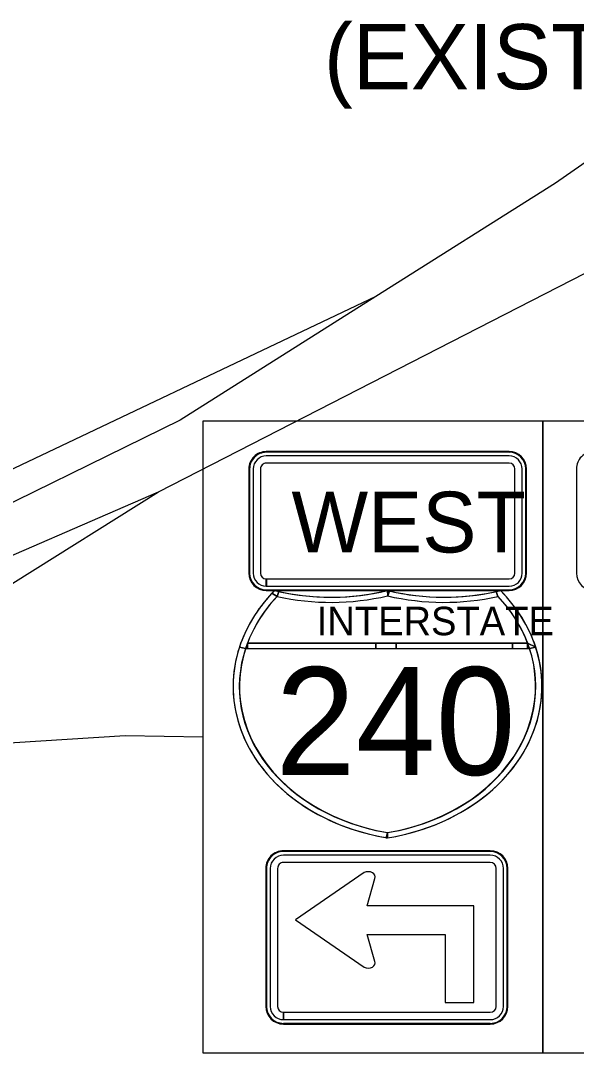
# Model space of a CAD drawing. Extents: x 886234 to 968767, y 455416 to 684046.
# Drawn here: x 918964 to 919925, y 516776 to 518560 of the extents above; entities that cross this region are included whole.
import ezdxf

# ---------------------------------------------------------------- set-up
doc = ezdxf.new("R2010")
doc.units = 0
for name, color, linetype in [('TC CONSTRUCTION PROPOSED ROADWAY SHADE', 7, 'Continuous'), ('TC DEV SIGN BLACK 239', 7, 'Continuous'), ('TC DEV SIGN BLACK ZERO', 7, 'Continuous'), ('TC DEV SIGN WHITE', 7, 'Continuous'), ('TC LABEL TEXT', 7, 'Continuous')]:
    doc.layers.add(name, color=color, linetype=linetype)

msp = doc.modelspace()

# ---------------------------------------------------------------- linework, layer by layer
at = {"layer": 'TC CONSTRUCTION PROPOSED ROADWAY SHADE'}
msp.add_lwpolyline([(919279.6, 517868.9), (919867.3, 517868.9), (919867.3, 516775.8), (919279.6, 516775.8)], close=True, dxfattribs=at)
at = {"layer": 'TC DEV SIGN BLACK 239'}
for p, q in [((919808.9, 517808), (919388.8, 517808)), ((919366.3, 517785.5), (919366.3, 517605.5)), ((919378.8, 517785.5), (919378.8, 517605.5)), ((919808.9, 517795.5), (919388.8, 517795.5)), ((919818.9, 517605.5), (919818.9, 517785.5)), ((919831.4, 517605.5), (919831.4, 517785.5)), ((919388.8, 517583), (919388.8, 517595.5)), ((919389, 517595.5), (919808.9, 517595.5)), ((919389, 517595.5), (919389, 517583)), ((919389, 517583), (919808.9, 517583)), ((919776.3, 517118.2), (919418.5, 517118.2)), ((919776.3, 517105.5), (919418.5, 517105.5)), ((919395.7, 517095.4), (919395.7, 516856.8)), ((919408.4, 517095.4), (919408.4, 516856.8)), ((919558.1, 517088), (919439.6, 517006.4)), ((919786.4, 516856.8), (919786.4, 517095.4)), ((919799.1, 516856.8), (919799.1, 517095.4)), ((919563.3, 517030.7), (919576.7, 517078.1)), ((919747.6, 517030.7), (919563.3, 517030.7)), ((919747.6, 516863.7), (919747.6, 517030.7)), ((919439.6, 517006.4), (919558.1, 516924.7)), ((919576.7, 516934.6), (919563.3, 516981.2)), ((919563.3, 516981.2), (919698.1, 516981.2)), ((919698.1, 516981.2), (919698.1, 516863.7)), ((919698.1, 516863.7), (919747.6, 516863.7)), ((919418.5, 516834), (919418.5, 516846.7)), ((919418.6, 516846.7), (919776.3, 516846.7)), ((919418.6, 516846.7), (919418.6, 516834)), ((919418.6, 516834), (919776.3, 516834))]:
    msp.add_line(p, q, dxfattribs=at)
for centre, major_axis, ratio, start_param, end_param in [((919388.8, 517785.5), (22.5, 0), 0.999865, 1.570796, 3.141593), ((919808.9, 517785.5), (22.5, 0), 0.999865, 0, 1.570796), ((919388.8, 517785.5), (10, 0), 0.999865, 1.570796, 3.141593), ((919808.9, 517785.5), (10, 0), 0.999865, 0, 1.570796), ((919388.8, 517605.5), (22.5, 0), 0.999865, 3.141593, 4.712389), ((919388.8, 517605.5), (10, 0), 0.999865, 3.141593, 4.712389), ((919808.9, 517605.5), (22.5, 0), 0.999865, 4.712389, 6.283185), ((919808.9, 517605.5), (10, 0), 0.999865, 4.712389, 6.283185), ((919418.5, 517095.4), (22.8, 0), 0.999865, 1.570796, 3.141593), ((919418.5, 517095.4), (10.1, 0), 0.999865, 1.570796, 3.141593), ((919776.3, 517095.4), (22.8, 0), 0.999865, 0, 1.570796), ((919776.3, 517095.4), (10.1, 0), 0.999865, 0, 1.570796), ((919565.1, 517080.8), (-12.2, 0), 0.720018, 2.830617, 5.313577), ((919565.1, 516931.9), (-12.2, 0), 0.720018, 0.96961, 3.452569), ((919418.5, 516856.8), (22.8, 0), 0.999865, 3.141593, 4.712389), ((919418.5, 516856.8), (10.1, 0), 0.999865, 3.141593, 4.712389), ((919776.3, 516856.8), (22.8, 0), 0.999865, 4.712389, 6.283185), ((919776.3, 516856.8), (10.1, 0), 0.999865, 4.712389, 6.283185)]:
    msp.add_ellipse(centre, major_axis=major_axis, ratio=ratio, start_param=start_param, end_param=end_param, dxfattribs=at)
at = {"layer": 'TC DEV SIGN BLACK ZERO'}
for p, q in [((919808.9, 517815.5), (919388.8, 517815.5)), ((919388.8, 517814.2), (919388.8, 517814.3)), ((919808.9, 517814.2), (919388.8, 517814.3)), ((919808.9, 517814.2), (919808.9, 517814.2)), ((919358.8, 517785.5), (919358.8, 517605.5)), ((919360.1, 517785.5), (919360.1, 517605.5)), ((919360.1, 517785.5), (919360.1, 517785.5)), ((919837.7, 517785.5), (919837.7, 517785.5)), ((919837.7, 517605.5), (919837.7, 517785.5)), ((919838.9, 517605.5), (919838.9, 517785.5)), ((919360.1, 517605.5), (919360.1, 517605.5)), ((919837.7, 517605.5), (919837.7, 517605.5)), ((919388.8, 517575.5), (919388.8, 517576.8)), ((919388.8, 517576.8), (919388.8, 517576.7)), ((919388.9, 517576.8), (919808.9, 517576.8)), ((919388.9, 517576.8), (919388.9, 517575.5)), ((919388.9, 517575.5), (919808.9, 517575.5)), ((919407.6, 517565.3), (919410.6, 517573.9)), ((919598.9, 517566.3), (919598.6, 517575.6)), ((919598.9, 517566.9), (919598.6, 517575.6)), ((919786.6, 517573.9), (919789.6, 517565.3)), ((919808.9, 517576.7), (919808.9, 517576.8)), ((919356.3, 517484.4), (919840.9, 517484.4)), ((919578.2, 517484.4), (919356.3, 517484.4)), ((919613.4, 517484.4), (919578.2, 517484.4)), ((919814.7, 517484.4), (919613.4, 517484.4)), ((919840.9, 517484.4), (919814.7, 517484.4)), ((919854.8, 517477.8), (919840.9, 517484.4)), ((919353.2, 517475.5), (919844.1, 517475.5)), ((919353.2, 517475.5), (919356.3, 517475.5)), ((919356.3, 517475.5), (919578.2, 517475.5)), ((919578.2, 517475.5), (919613.4, 517475.5)), ((919613.4, 517475.5), (919814.7, 517475.5)), ((919814.7, 517475.5), (919840.9, 517475.5)), ((919843.9, 517476.1), (919840.9, 517475.5)), ((919840.9, 517475.5), (919844.1, 517475.5)), ((919331.4, 517411.2), (919331.4, 517408.5)), ((919865.8, 517408.5), (919865.8, 517411.3)), ((919598.6, 517148.1), (919598.6, 517157.2)), ((919776.3, 517125.8), (919418.5, 517125.8)), ((919418.5, 517124.5), (919418.5, 517124.6)), ((919776.3, 517124.5), (919418.5, 517124.6)), ((919776.3, 517124.5), (919776.3, 517124.5)), ((919388.1, 517095.4), (919388.1, 516856.8)), ((919389.3, 517095.4), (919389.3, 516856.8)), ((919389.3, 517095.4), (919389.3, 517095.4)), ((919805.4, 517095.4), (919805.5, 517095.4)), ((919805.4, 516856.8), (919805.5, 517095.4)), ((919806.7, 516856.8), (919806.7, 517095.4)), ((919389.3, 516856.8), (919389.3, 516856.8)), ((919805.4, 516856.8), (919805.4, 516856.8)), ((919418.5, 516826.4), (919418.5, 516827.7)), ((919418.5, 516827.7), (919418.5, 516827.7)), ((919418.5, 516827.7), (919776.3, 516827.7)), ((919418.5, 516827.7), (919418.5, 516826.4)), ((919418.5, 516826.4), (919776.3, 516826.4)), ((919776.3, 516827.7), (919776.3, 516827.7))]:
    msp.add_line(p, q, dxfattribs=at)
for points in [[(919398.7, 517570.7), (919407.6, 517565.3)], [(919407.6, 517565.3), (919398.7, 517570.7)], [(919403.4, 517575.6), (919403.4, 517575.6), (919403.4, 517575.6)], [(919410.6, 517573.9), (919407.6, 517565.3)], [(919598.9, 517575.5), (919598.9, 517566.9), (919602, 517574.7)], [(919602, 517574.7), (919598.9, 517566.3)], [(919789.6, 517565.3), (919786.6, 517573.9)], [(919793.8, 517575.6), (919793.8, 517575.6), (919793.8, 517575.6)], [(919598.6, 517566.3), (919598.9, 517566.9)], [(919356.3, 517484.4), (919356.3, 517475.5)], [(919356.3, 517475.5), (919356.3, 517484.4)], [(919578.2, 517475.5), (919578.2, 517484.4)], [(919578.2, 517484.4), (919578.2, 517475.5)], [(919613.4, 517484.4), (919613.4, 517475.5)], [(919613.4, 517475.5), (919613.4, 517484.4)], [(919814.7, 517475.5), (919814.7, 517484.4)], [(919814.7, 517484.4), (919814.7, 517475.5)], [(919840.9, 517484.4), (919854.8, 517477.8)], [(919840.9, 517475.5), (919840.9, 517484.4)], [(919840.9, 517484.4), (919840.9, 517475.5), (919843.9, 517476.1), (919840.9, 517484.4)], [(919342.4, 517477.8), (919353.2, 517475.5)], [(919353.1, 517475.5), (919342.4, 517477.8)], [(919844.1, 517475.5), (919843.9, 517476.1)], [(919854.8, 517477.8), (919844.1, 517475.5)], [(919844.1, 517475.5), (919854.8, 517477.8)], [(919596.3, 517148.4), (919598.6, 517157.2)], [(919598.6, 517157.2), (919596.3, 517148.4), (919598.6, 517148.1)], [(919598.6, 517157.2), (919598.6, 517148.1)]]:
    msp.add_lwpolyline(points, dxfattribs=at)
for centre, major_axis, ratio, start_param, end_param in [((919388.8, 517785.5), (30, 0), 0.999865, 1.570796, 3.141593), ((919388.8, 517785.5), (28.8, 0), 0.999865, 1.570796, 3.141593), ((919808.9, 517785.5), (30, 0), 0.999865, 0, 1.570796), ((919808.9, 517785.5), (28.8, 0), 0.999865, 0, 1.570796), ((919388.8, 517605.5), (30, 0), 0.999865, 3.141593, 4.712389), ((919388.8, 517605.5), (28.8, 0), 0.999865, 3.141593, 4.712389), ((919808.9, 517605.5), (30, 0), 0.999865, 4.712389, 6.283185), ((919808.9, 517605.5), (28.8, 0), 0.999865, 4.712389, 6.283185), ((919665.4, 517409.9), (-334, 0), 0.800002, 5.614188, 7.652625), ((919665.4, 517409.9), (-334, 0), 0.800002, 5.637358, 6.026219), ((919665.4, 517409.9), (-334, 0), 0.800002, 5.614216, 5.637358), ((919501, 517831.1), (334, 0), 0.800002, 4.415792, 5.008922), ((919501, 517831.1), (334, 0), 0.800002, 4.415856, 4.438209), ((919501, 517831.1), (334, 0), 0.800002, 4.438209, 5.008909), ((919696.2, 517831.1), (334, 0), 0.800002, 4.415856, 5.008986), ((919531.8, 517409.9), (334, 0), 0.800002, 4.913746, 6.952183), ((919696.2, 517831.1), (334, 0), 0.800002, 4.416709, 4.426515), ((919696.2, 517831.1), (334, 0), 0.800002, 4.426515, 4.986569), ((919696.2, 517831.1), (334, 0), 0.800002, 4.986569, 5.008922), ((919531.8, 517409.9), (334, 0), 0.800002, 0.256966, 0.66897), ((919665.4, 517409.9), (-322.9, 0), 0.800002, 5.637358, 7.64558), ((919665.4, 517409.9), (-322.9, 0), 0.800002, 5.637358, 6.026219), ((919501, 517831.1), (345.1, 0), 0.800002, 4.438209, 4.999074), ((919501, 517831.1), (345.1, 0), 0.800002, 4.438209, 4.999074), ((919696.2, 517831.1), (345.1, 0), 0.800002, 4.425704, 4.986569), ((919531.8, 517409.9), (322.9, 0), 0.800002, 4.920791, 6.929013), ((919696.3, 517830.7), (344.6, 0), 0.800002, 4.425686, 4.986568), ((919531.8, 517409.9), (322.9, 0), 0.800002, 0.292795, 0.645828), ((919665.4, 517409.9), (-322.9, 0), 0.800002, 5.99039, 6.026219), ((919531.8, 517409.9), (322.9, 0), 0.800002, 0.256966, 0.292795), ((919663.8, 517409.1), (-321.6, 0), 0.800002, 6.022151, 7.649781), ((919665.4, 517409.9), (-334, 0), 0.800002, 6.026219, 6.278259), ((919533.4, 517409.1), (321.6, 0), 0.800002, 4.916934, 6.544356), ((919531.8, 517409.9), (334, 0), 0.800002, 0.005231, 0.256966), ((919665.4, 517409.9), (-334, 0), 0.800002, 0.004927, 1.362388), ((919531.8, 517409.9), (334, 0), 0.800002, 4.913748, 6.277955), ((919531.8, 517409.9), (322.9, 0), 0.800002, 4.920791, 4.921138), ((919665.4, 517409.9), (-334, 0), 0.800002, 1.36935, 1.369438), ((919531.8, 517409.9), (334, 0), 0.800002, 4.913747, 4.913748), ((919418.5, 517095.4), (30.4, 0), 0.999865, 1.570796, 3.141593), ((919418.5, 517095.4), (29.2, 0), 0.999865, 1.570796, 3.141593), ((919776.3, 517095.4), (30.4, 0), 0.999865, 0, 1.570796), ((919776.3, 517095.4), (29.2, 0), 0.999865, 0, 1.570796), ((919418.5, 516856.8), (30.4, 0), 0.999865, 3.141593, 4.712389), ((919418.5, 516856.8), (29.2, 0), 0.999865, 3.141593, 4.712389), ((919776.3, 516856.8), (30.4, 0), 0.999865, 4.712389, 6.283185), ((919776.3, 516856.8), (29.2, 0), 0.999865, 4.712389, 6.283185)]:
    msp.add_ellipse(centre, major_axis=major_axis, ratio=ratio, start_param=start_param, end_param=end_param, dxfattribs=at)
at = {"layer": 'TC DEV SIGN WHITE'}
for p, q in [((919808.9, 517815.5), (919388.8, 517815.5)), ((919358.8, 517785.5), (919358.8, 517605.5)), ((919838.9, 517605.5), (919838.9, 517785.5)), ((919925.2, 517785.5), (919925.2, 517605.5)), ((919388.8, 517575.5), (919808.9, 517575.5)), ((919776.3, 517125.8), (919418.5, 517125.8)), ((919388.1, 517095.4), (919388.1, 516856.8)), ((919806.7, 516856.8), (919806.7, 517095.4)), ((919418.5, 516826.4), (919776.3, 516826.4))]:
    msp.add_line(p, q, dxfattribs=at)
for centre, major_axis, start_param, end_param in [((919388.8, 517785.5), (30, 0), 1.570796, 3.141593), ((919808.9, 517785.5), (30, 0), 0, 1.570796), ((919955.2, 517785.5), (30, 0), 1.570796, 3.141593), ((919388.8, 517605.5), (30, 0), 3.141593, 4.712389), ((919808.9, 517605.5), (30, 0), 4.712389, 6.283185), ((919955.2, 517605.5), (30, 0), 3.141593, 4.712389), ((919418.5, 517095.4), (30.4, 0), 1.570796, 3.141593), ((919776.3, 517095.4), (30.4, 0), 0, 1.570796), ((919418.5, 516856.8), (30.4, 0), 3.141593, 4.712389), ((919776.3, 516856.8), (30.4, 0), 4.712389, 6.283185)]:
    msp.add_ellipse(centre, major_axis=major_axis, ratio=0.999865, start_param=start_param, end_param=end_param, dxfattribs=at)
at = {"layer": 'TC LABEL TEXT'}
for points in [[(920160.1, 518467.2), (920110.8, 518433.6), (919889.3, 518279.6), (919578.1, 518083.4)], [(919202.3, 517746.1), (920170.9, 518242)], [(919578.1, 518083.4), (918871.5, 517748.3), (918751.4, 517708.2), (917895.8, 517498.2)], [(919578.1, 518083.4), (919239.8, 517870.1), (918828.2, 517668.2), (918488.9, 517524.5), (917948.3, 517344.2)], [(917970.8, 517280.3), (918121, 517329.1), (918372.5, 517423.1), (918579, 517490.7), (918838.1, 517588.3), (919202.3, 517746.1)], [(918021.5, 517132), (918950.7, 517588.3), (919202.3, 517746.1)], [(919279.6, 517322.3), (919144.8, 517324.2), (918159.3, 517262.4)]]:
    msp.add_lwpolyline(points, dxfattribs=at)
for points in [[(919279.6, 517868.9), (919867.3, 517868.9), (919867.3, 516775.8), (919279.6, 516775.8)], [(919867.3, 517868.9), (920455, 517868.9), (920455, 516775.8), (919867.3, 516775.8)]]:
    msp.add_lwpolyline(points, close=True, dxfattribs=at)

# ---------------------------------------------------------------- texts
at = {"layer": 'TC DEV SIGN BLACK 239'}
msp.add_text('WEST', height=105, rotation=360, dxfattribs=at).set_placement((919432.5, 517641.2))
at = {"layer": 'TC DEV SIGN BLACK ZERO'}
for s, height, p in [('INTERSTATE', 49.28, (919476.1, 517498.2)), ('240', 186.16, (919404.8, 517256.9))]:
    msp.add_text(s, height=height, rotation=360, dxfattribs=at).set_placement(p)
at = {"layer": 'TC LABEL TEXT'}
msp.add_text('(EXIST)', height=112.5, dxfattribs=at).set_placement((919488.6, 518441.7))

doc.saveas('drawing.dxf')
